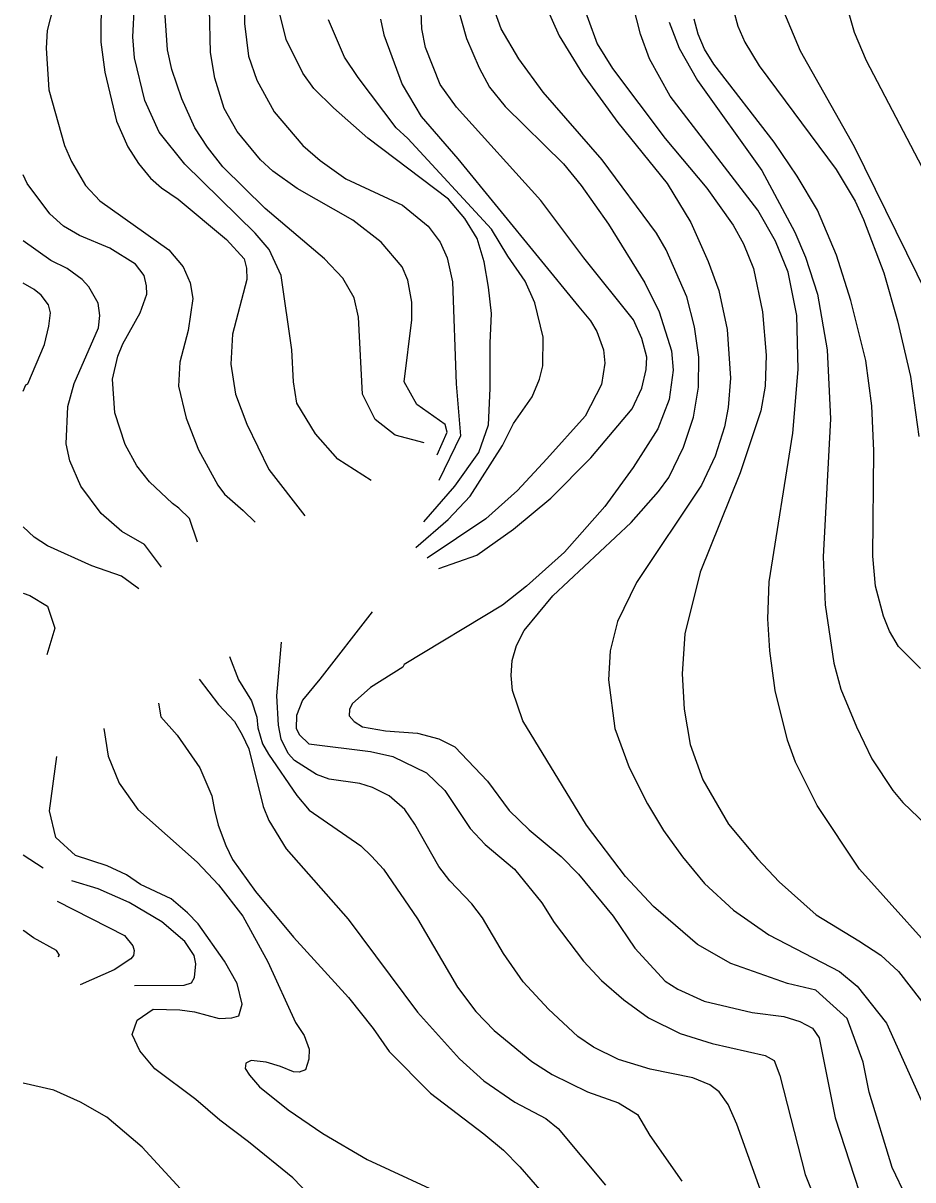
# Model space of a CAD drawing. Extents: x -555860 to -552701, y -1187050 to -1182291.
# Drawn here: x -555860.1 to -555576.4, y -1183028.5 to -1182659.5 of the extents above; entities that cross this region are included whole.
import ezdxf

# ---------------------------------------------------------------- set-up
doc = ezdxf.new("R2010")
doc.units = 0
doc.layers.add('Level 40', color=7, linetype='Continuous')
doc.layers.add('Level 41', color=7, linetype='Continuous')

msp = doc.modelspace()

# ---------------------------------------------------------------- linework, layer by layer
at = {"layer": 'Level 40'}
for points in [[(-555835.25, -1182650.27), (-555835.39, -1182665.51), (-555834.12, -1182675.11), (-555830.31, -1182690.77), (-555826.79, -1182698.97), (-555823.34, -1182704.23), (-555819.49, -1182708.89), (-555816, -1182712.05), (-555810.67, -1182715.68), (-555795.31, -1182728.45), (-555789.67, -1182734.66), (-555788.84, -1182737.61), (-555788.82, -1182741.29), (-555793.34, -1182758.65), (-555793.9, -1182768.25), (-555792.35, -1182777.84), (-555788.82, -1182787.44), (-555781.76, -1182801.83), (-555770.31, -1182816.69)], [(-555578.42, -1183034.11), (-555582.93, -1183024.51), (-555590.27, -1183000.52), (-555592.24, -1182990.93), (-555597.32, -1182976.96), (-555607.34, -1182967.93), (-555616.38, -1182965.81), (-555634.44, -1182959.46), (-555645.02, -1182953.39), (-555659.13, -1182941.25), (-555668.02, -1182931.66), (-555680.44, -1182915.29), (-555700.76, -1182881.99), (-555704.01, -1182872.39), (-555704.43, -1182867.59), (-555704.15, -1182862.79), (-555702.74, -1182858), (-555700.34, -1182853.2), (-555691.17, -1182842.19), (-555666.19, -1182818.77), (-555657.44, -1182808.89), (-555654.2, -1182804.37), (-555649.54, -1182794.78), (-555646.29, -1182785.18), (-555644.74, -1182775.58), (-555644.6, -1182765.99), (-555646.01, -1182756.39), (-555648.41, -1182746.8), (-555655.04, -1182731.84), (-555658.15, -1182726.48), (-555675.5, -1182703.05), (-555694.27, -1182681.46), (-555702.03, -1182670.88), (-555707.68, -1182661.28), (-555711.07, -1182651.68)], [(-555732.31, -1182818.59), (-555722.43, -1182807.23), (-555714.83, -1182796.49), (-555711.75, -1182787.61), (-555711.15, -1182776.07), (-555711.21, -1182761.61), (-555710.71, -1182752.07), (-555711.67, -1182743.73), (-555713.1, -1182735.63), (-555715.3, -1182728.17), (-555719.25, -1182721.82), (-555724.47, -1182715.61), (-555750.15, -1182696.14), (-555761.16, -1182686.54), (-555767.37, -1182680.33), (-555770.9, -1182675.39), (-555776.26, -1182664.67), (-555778.94, -1182653.94)], [(-555573.9, -1182865.33), (-555580.96, -1182858.28), (-555583.78, -1182853.48), (-555585.75, -1182848.68), (-555588.29, -1182839.09), (-555589.14, -1182829.49), (-555588.86, -1182795.91), (-555589.42, -1182781.51), (-555591.4, -1182767.12), (-555596.2, -1182747.93), (-555600.71, -1182733.53), (-555606.78, -1182719.14), (-555613.27, -1182708.27), (-555620.61, -1182697.41), (-555639.8, -1182672.57), (-555642.77, -1182667.77), (-555644.88, -1182662.97), (-555646.15, -1182658.18)], [(-555860.13, -1182841.28), (-555857.97, -1182842.05), (-555852.32, -1182845.46), (-555850.03, -1182852.51), (-555852.6, -1182860.94)], [(-555803.99, -1182868.78), (-555797.87, -1182876.85), (-555792.7, -1182882.2), (-555790.23, -1182886.5), (-555788.11, -1182891.02), (-555783.6, -1182909.36), (-555781.76, -1182913.88), (-555776.26, -1182922.91), (-555756.51, -1182945.35), (-555734.35, -1182974.98), (-555720.94, -1182989.8), (-555713.18, -1182996.85), (-555703.3, -1183003.63), (-555693.43, -1183008.85), (-555689.47, -1183012.09), (-555674.38, -1183030.16)], [(-555849.26, -1182939.61), (-555827.77, -1182950.49), (-555825.16, -1182953.77), (-555824.74, -1182955.27), (-555824.92, -1182956.94), (-555825.76, -1182957.9), (-555831.14, -1182961.47), (-555841.98, -1182966.26)]]:
    msp.add_lwpolyline(points, dxfattribs=at)
at = {"layer": 'Level 41'}
for points in [[(-555563.96, -1182463.96), (-555583.5, -1182507.75), (-555595.21, -1182543.31), (-555597.89, -1182553.47), (-555602.69, -1182566.17), (-555605.37, -1182571.25), (-555619.06, -1182589.31), (-555624.7, -1182599.47), (-555629.22, -1182612.17), (-555632.18, -1182624.87), (-555634.58, -1182642.65), (-555634.58, -1182647.73), (-555633.59, -1182655.35), (-555632.18, -1182660.43), (-555629.92, -1182665.51), (-555625.41, -1182673.13), (-555600.85, -1182706.16), (-555594.79, -1182716.31), (-555592.1, -1182722.1), (-555585.61, -1182739.18), (-555581.24, -1182754.42), (-555577.15, -1182772.2), (-555574.46, -1182791.39)], [(-555566.7, -1182486.58), (-555579.12, -1182519.6), (-555584.2, -1182537.38), (-555589.99, -1182563.63), (-555592.81, -1182572.09), (-555609.32, -1182603.14), (-555614.82, -1182617.25), (-555617.65, -1182628.54), (-555618.92, -1182637.01), (-555619.34, -1182645.47), (-555617.65, -1182655.64), (-555612.28, -1182668.34), (-555595.07, -1182698.82), (-555565.15, -1182759.78)], [(-555574.89, -1182535.69), (-555577.15, -1182551.77), (-555577.57, -1182565.32), (-555579.4, -1182576.61), (-555584.77, -1182592.41), (-555595.21, -1182617.25), (-555598.59, -1182630.8), (-555599.16, -1182637.57), (-555598.31, -1182651.12), (-555595.07, -1182662.41), (-555591.26, -1182671.44), (-555571.22, -1182709.82)], [(-555727.59, -1182833.47), (-555715.44, -1182829.18), (-555703.72, -1182820.92), (-555691.8, -1182811.01), (-555679.03, -1182798.16), (-555665.91, -1182782.5), (-555662.8, -1182775.87), (-555661.39, -1182769.94), (-555661.25, -1182765.99), (-555662.8, -1182760.06), (-555665.48, -1182754.14), (-555681.29, -1182734.38), (-555694.98, -1182716.03), (-555721.93, -1182686.26), (-555727.15, -1182679.06), (-555731.81, -1182667.21), (-555732.94, -1182661.28), (-555734.35, -1182626.85)], [(-555789.24, -1182642.65), (-555789.53, -1182659.59), (-555788.26, -1182670.03), (-555785.57, -1182677.65), (-555780.07, -1182687.81), (-555770.9, -1182698.53), (-555765.4, -1182703.33), (-555757.21, -1182709.12), (-555739.15, -1182717.58), (-555730.96, -1182724.22), (-555727.15, -1182729.3), (-555724.89, -1182734.38), (-555723.2, -1182742), (-555721.98, -1182774.54), (-555720.61, -1182791.14), (-555727.59, -1182805.39)], [(-555849.64, -1182650.55), (-555852.46, -1182661.84), (-555852.74, -1182667.49), (-555851.9, -1182680.75), (-555846.96, -1182698.53), (-555844.7, -1182703.61), (-555840.19, -1182711.23), (-555835.67, -1182716.17), (-555813.66, -1182731.84), (-555809.14, -1182737.2), (-555806.88, -1182742.28), (-555806.04, -1182747.36), (-555807.45, -1182757.52), (-555810.13, -1182767.68), (-555810.55, -1182775.3), (-555808.15, -1182785.46), (-555804.2, -1182795.62), (-555797.99, -1182806.91), (-555795.88, -1182809.73), (-555789.94, -1182814.93), (-555786.09, -1182818.7)], [(-555695.4, -1182649.43), (-555689.19, -1182663.54), (-555681.71, -1182675.67), (-555670.42, -1182691.2), (-555654.76, -1182710.67), (-555647.14, -1182723.09), (-555641.64, -1182735.51), (-555638.25, -1182744.82), (-555635.57, -1182757.24), (-555634.58, -1182772.76), (-555635.29, -1182782.07), (-555636.41, -1182788.28), (-555639.38, -1182797.6), (-555643.75, -1182806.91), (-555664.5, -1182837.96), (-555670.57, -1182850.38), (-555672.96, -1182859.69), (-555673.39, -1182869), (-555671.41, -1182884.53), (-555666.9, -1182896.94), (-555660.97, -1182908.52), (-555655.89, -1182916.98), (-555649.82, -1182925.45), (-555642.77, -1182933.92), (-555633.59, -1182942.38), (-555622.3, -1182950.28), (-555599.72, -1182962), (-555594.08, -1182966.66), (-555584.77, -1182978.51), (-555567.97, -1183015.76)], [(-555682.84, -1182650.27), (-555677.06, -1182666.08), (-555672.12, -1182673.98), (-555655.32, -1182696.28), (-555642.06, -1182712.08), (-555633.73, -1182723.94), (-555630.35, -1182729.86), (-555627.24, -1182737.77), (-555624.28, -1182751.59), (-555623.15, -1182765.42), (-555623.43, -1182775.3), (-555624.84, -1182783.2), (-555631.47, -1182802.96), (-555644.18, -1182834.57), (-555649.11, -1182854.33), (-555649.96, -1182867.03), (-555649.26, -1182878.32), (-555647.42, -1182889.61), (-555643.33, -1182900.89), (-555635.14, -1182915.01), (-555625.97, -1182926.01), (-555619.06, -1182933.35), (-555607.2, -1182943.94), (-555593.63, -1182952.24), (-555586.6, -1182956.78), (-555580.96, -1182962), (-555573.62, -1182971.45)], [(-555562.19, -1182963.97), (-555593.37, -1182929.4), (-555606.92, -1182909.08), (-555613.84, -1182895.25), (-555616.38, -1182888.19), (-555620.33, -1182872.39), (-555622.02, -1182859.69), (-555622.58, -1182849.53), (-555622.16, -1182837.68), (-555614.68, -1182790.26), (-555612.99, -1182769.94), (-555613.41, -1182752.72), (-555616.09, -1182738.89), (-555620.19, -1182729.02), (-555625.83, -1182719.14), (-555653.77, -1182682.73), (-555660.4, -1182670.88), (-555663.23, -1182662.97), (-555666.75, -1182649.14)], [(-555749.13, -1182805.37), (-555759.8, -1182798.54), (-555766.84, -1182790.5), (-555772.87, -1182780.66), (-555773.86, -1182773.89), (-555774.43, -1182763.73), (-555777.81, -1182740.02), (-555781.62, -1182731.7), (-555786.14, -1182726.48), (-555808.58, -1182704.46), (-555816.76, -1182694.3), (-555821.28, -1182684.14), (-555824.66, -1182670.59), (-555825.09, -1182663.82), (-555824.66, -1182653.66)], [(-555728.03, -1182797.15), (-555724.94, -1182789.91), (-555725.48, -1182787.54), (-555734.57, -1182781.16), (-555738.58, -1182773.89), (-555736.18, -1182754.13), (-555736.18, -1182748.49), (-555737.45, -1182741.43), (-555739.29, -1182737.2), (-555745.92, -1182729.3), (-555754.95, -1182722.38), (-555772.73, -1182712.22), (-555780.49, -1182706.72), (-555784.45, -1182703.05), (-555791.92, -1182694.02), (-555796.02, -1182686.68), (-555798.98, -1182677.08), (-555800.39, -1182668.9), (-555800.67, -1182655.07)], [(-555721.93, -1182653.09), (-555718.69, -1182664.38), (-555714.73, -1182673.7), (-555711.35, -1182679.91), (-555706.41, -1182686.12), (-555687.78, -1182704.32), (-555682.14, -1182711.24), (-555673.39, -1182723.65), (-555661.82, -1182742.28), (-555657.3, -1182751.59), (-555653.35, -1182764.01), (-555652.78, -1182770.22), (-555654.05, -1182779.53), (-555657.72, -1182788.85), (-555665.62, -1182801.27), (-555674.66, -1182813.69), (-555687.5, -1182828.22), (-555699.64, -1182839.09), (-555707.26, -1182845.15), (-555738.58, -1182864.06), (-555739.01, -1182864.91), (-555749.31, -1182871.4), (-555755.23, -1182876.62), (-555756.03, -1182878.39), (-555756.19, -1182880.45), (-555754.6, -1182882.28), (-555751.92, -1182883.98), (-555744.51, -1182885.23), (-555734.35, -1182885.94), (-555727.58, -1182887.77), (-555722.5, -1182890.31), (-555712.05, -1182901.32), (-555705.14, -1182910.63), (-555698.79, -1182916.84), (-555688.49, -1182925.31), (-555682.98, -1182930.95), (-555671.98, -1182944.36), (-555665.06, -1182954.52), (-555655.32, -1182965.1), (-555651.37, -1182967.64), (-555642.91, -1182971.45), (-555627.67, -1182975.12), (-555617.51, -1182976.39), (-555612.43, -1182977.94), (-555608.33, -1182980.06), (-555606.22, -1182983.17), (-555601.14, -1183008.71), (-555593.52, -1183032.13)], [(-555732.22, -1182793.41), (-555741.45, -1182790.87), (-555747.86, -1182785.93), (-555751.85, -1182777.84), (-555753.12, -1182753.29), (-555754.53, -1182747.08), (-555758.2, -1182740.87), (-555763.98, -1182734.66), (-555782.89, -1182718.57), (-555796.44, -1182705.31), (-555801.38, -1182699.1), (-555805.33, -1182692.89), (-555809.56, -1182683.58), (-555812.67, -1182674.26), (-555814.08, -1182668.05), (-555814.93, -1182655.64)], [(-555734.9, -1182826.78), (-555724.55, -1182817.84), (-555717.56, -1182810.41), (-555707.26, -1182794.21), (-555703.73, -1182787.16), (-555697.8, -1182778.69), (-555695.4, -1182773.04), (-555694.41, -1182768.81), (-555694.27, -1182759.7), (-555696.89, -1182748.73), (-555699.99, -1182741.82), (-555705.54, -1182733.82), (-555710.79, -1182725.21), (-555737.4, -1182696.31), (-555741.15, -1182692.88), (-555753.26, -1182676.8), (-555757.63, -1182670.31), (-555762.71, -1182658.46)], [(-555746.2, -1182658.18), (-555745.07, -1182663.26), (-555739.29, -1182679.06), (-555733.22, -1182689.22), (-555721.51, -1182702.77), (-555682.93, -1182749.97), (-555679.17, -1182754.42), (-555677.2, -1182757.8), (-555675.08, -1182763.73), (-555674.66, -1182767.96), (-555675.65, -1182774.74), (-555680.87, -1182784.9), (-555693.14, -1182798.44), (-555702.51, -1182808.52), (-555712.59, -1182817.6), (-555731.25, -1182830.13)], [(-555654.05, -1182659.16), (-555650.95, -1182667.49), (-555645.02, -1182677.79), (-555624.56, -1182706.44), (-555613.98, -1182726.19), (-555610.59, -1182734.09), (-555606.78, -1182745.95), (-555603.68, -1182763.73), (-555602.69, -1182785.74), (-555604.95, -1182829.77), (-555604.38, -1182845.01), (-555601.56, -1182863.64), (-555599.3, -1182871.97), (-555594.36, -1182883.96), (-555589.42, -1182894.12), (-555582.79, -1182904.28), (-555579.55, -1182908.09), (-555569.55, -1182917.65)], [(-555804.57, -1182825.01), (-555807.11, -1182817.45), (-555810.43, -1182814.15), (-555812.53, -1182812.7), (-555819.86, -1182805.78), (-555823.82, -1182800.7), (-555827.63, -1182793.93), (-555830.87, -1182783.77), (-555831.58, -1182773.04), (-555829.89, -1182765.71), (-555828.33, -1182761.76), (-555822.83, -1182751.88), (-555820.71, -1182745.95), (-555820.79, -1182743.3), (-555821.56, -1182740.02), (-555824.24, -1182736.35), (-555832.43, -1182731.27), (-555842.16, -1182727.18), (-555847.24, -1182724.22), (-555851.62, -1182720.27), (-555858.81, -1182710.67), (-555860.13, -1182707.84)], [(-555816.03, -1182833.02), (-555821.39, -1182825.77), (-555828.61, -1182821.59), (-555835.25, -1182815.94), (-555841.74, -1182807.19), (-555845.27, -1182799.15), (-555846.4, -1182793.65), (-555845.83, -1182781.79), (-555843.85, -1182774.45), (-555836.09, -1182756.68), (-555835.67, -1182752.72), (-555836.23, -1182748.77), (-555839.2, -1182743.55), (-555841.32, -1182741.29), (-555846.11, -1182737.76), (-555851.33, -1182735.23), (-555860.13, -1182728.91)], [(-555860.13, -1182776.9), (-555859.24, -1182774.88), (-555858.67, -1182774.59), (-555853.31, -1182762.04), (-555851.9, -1182756.11), (-555851.44, -1182751.91), (-555852.04, -1182749.34), (-555854.35, -1182746.22), (-555856.56, -1182744.4), (-555860.13, -1182742.39)], [(-555823.26, -1182839.98), (-555828.72, -1182835.89), (-555838.21, -1182832.59), (-555852.32, -1182826.25), (-555856.56, -1182823.42), (-555860.13, -1182820.12)], [(-555748.84, -1182847.25), (-555765.54, -1182868.72), (-555771.04, -1182875.49), (-555772.96, -1182880.29), (-555773.02, -1182884.53), (-555772.03, -1182886.5), (-555769.02, -1182889.33), (-555749.31, -1182891.86), (-555742.25, -1182893.42), (-555731.53, -1182898.64), (-555725.6, -1182904.28), (-555717.56, -1182916.42), (-555712.76, -1182921.5), (-555703.45, -1182929.4), (-555694.7, -1182940.13), (-555690.74, -1182946.33), (-555681.43, -1182958.75), (-555675.65, -1182964.82), (-555668.59, -1182971.03), (-555660.69, -1182976.82), (-555650.53, -1182981.75), (-555640.37, -1182985), (-555623.43, -1182988.81), (-555620.61, -1182990.36), (-555618.78, -1182995.16), (-555610.73, -1183026.77), (-555606.78, -1183036.65)], [(-555624, -1183034.39), (-555632.46, -1183010.68), (-555635.29, -1183004.47), (-555638.11, -1183000.38), (-555641.07, -1182998.12), (-555646.57, -1182995.86), (-555660.12, -1182993.18), (-555670.28, -1182990.08), (-555678.19, -1182986.13), (-555683.27, -1182982.74), (-555692.58, -1182973.99), (-555700.62, -1182965.24), (-555706.97, -1182956.21), (-555713.6, -1182944.92), (-555716.99, -1182940.41), (-555724.05, -1182933.07), (-555727.57, -1182928.55), (-555735.2, -1182915.01), (-555738.44, -1182910.35), (-555743.38, -1182905.97), (-555748.74, -1182903.29), (-555752.7, -1182902.02), (-555762.57, -1182900.61), (-555766.52, -1182899.2), (-555773.58, -1182894.69), (-555775.56, -1182892.43), (-555777.81, -1182887.91), (-555778.66, -1182883.4), (-555779.25, -1182874.04), (-555777.78, -1182856.91)], [(-555794.36, -1182861.47), (-555791.42, -1182868.91), (-555787.29, -1182875.7), (-555785.57, -1182880.86), (-555785.29, -1182884.24), (-555783.74, -1182889.32), (-555781.91, -1182892.71), (-555772.81, -1182905.83), (-555768.92, -1182910.49), (-555752.41, -1182921.92), (-555749.03, -1182925.24), (-555745.21, -1182929.4), (-555734.35, -1182945.21), (-555721.65, -1182966.94), (-555715.72, -1182974.7), (-555709.94, -1182980.77), (-555697.94, -1182990.65), (-555691.45, -1182994.88), (-555680.16, -1183000.38), (-555670.28, -1183003.91), (-555664.21, -1183007.58), (-555660.26, -1183014.35), (-555650.1, -1183028.89)], [(-555816.99, -1182876.37), (-555816.22, -1182880.79), (-555811.05, -1182886.56), (-555803.81, -1182897.07), (-555799.97, -1182905.98), (-555799.12, -1182910.49), (-555797.91, -1182915.31), (-555795.45, -1182921.78), (-555793.34, -1182926.3), (-555786, -1182936.46), (-555773.86, -1182950.99), (-555756.36, -1182970.32), (-555748.46, -1182980.2), (-555743.38, -1182987.54), (-555730.19, -1183000.81), (-555713.18, -1183013.79), (-555706.97, -1183019.01), (-555701.74, -1183024.3), (-555694.7, -1183032.41)], [(-555834.42, -1182884.47), (-555833.04, -1182893.26), (-555829.52, -1182901.92), (-555823.51, -1182910.37), (-555804.62, -1182927.14), (-555797.85, -1182934.34), (-555790.09, -1182944.36), (-555782.05, -1182958.89), (-555773.3, -1182978.23), (-555770.47, -1182982.46), (-555768.86, -1182986.8), (-555769, -1182990.01), (-555770.05, -1182993.32), (-555772.07, -1182994.09), (-555773.86, -1182994.03), (-555778.09, -1182992.34), (-555782.61, -1182990.93), (-555787.41, -1182990.36), (-555789.1, -1182991.21), (-555789.29, -1182992.93), (-555787.97, -1182995.11), (-555784.73, -1182998.83), (-555775.56, -1183006.17), (-555764.55, -1183013.65), (-555750.44, -1183021.97), (-555723.34, -1183034.53)], [(-555765.82, -1183036.37), (-555774.14, -1183027.76), (-555788.26, -1183016.33), (-555797.43, -1183009.41), (-555805.05, -1183002.78), (-555818.17, -1182993.04), (-555822.92, -1182987.25), (-555825.31, -1182982.05), (-555823.8, -1182977.5), (-555818.61, -1182974.03), (-555810.16, -1182974.23), (-555805.47, -1182974.84), (-555797.57, -1182976.96), (-555793.62, -1182976.81), (-555791.36, -1182976.11), (-555790.23, -1182972.44), (-555791.88, -1182965.77), (-555795.88, -1182958.75), (-555804.33, -1182946.84), (-555807.67, -1182943.27), (-555812.88, -1182938.86), (-555822.69, -1182934.2), (-555827.15, -1182931.18), (-555833.35, -1182928.3), (-555843.47, -1182925.02), (-555849.68, -1182919.24), (-555851.77, -1182910.78), (-555849.34, -1182893.39)], [(-555853.77, -1182929.08), (-555860.13, -1182924.84)], [(-555824.66, -1182966.45), (-555808.77, -1182966.38), (-555806.39, -1182965.62), (-555805.48, -1182963.88), (-555805.04, -1182959.51), (-555805.61, -1182956.92), (-555808.58, -1182952.4), (-555815.91, -1182946.19), (-555826.36, -1182939.98), (-555836.23, -1182935.61), (-555844.56, -1182933.07)], [(-555848.97, -1182957.33), (-555848.54, -1182956.76), (-555849.5, -1182955.3), (-555856.84, -1182951.27), (-555859.92, -1182949.03), (-555860.13, -1182948.85)], [(-555805.05, -1183036.65), (-555822.12, -1183018.02), (-555833.41, -1183008.43), (-555841.88, -1183003.63), (-555850.35, -1182999.82), (-555860.13, -1182997.58)]]:
    msp.add_lwpolyline(points, dxfattribs=at)

doc.saveas('drawing.dxf')
